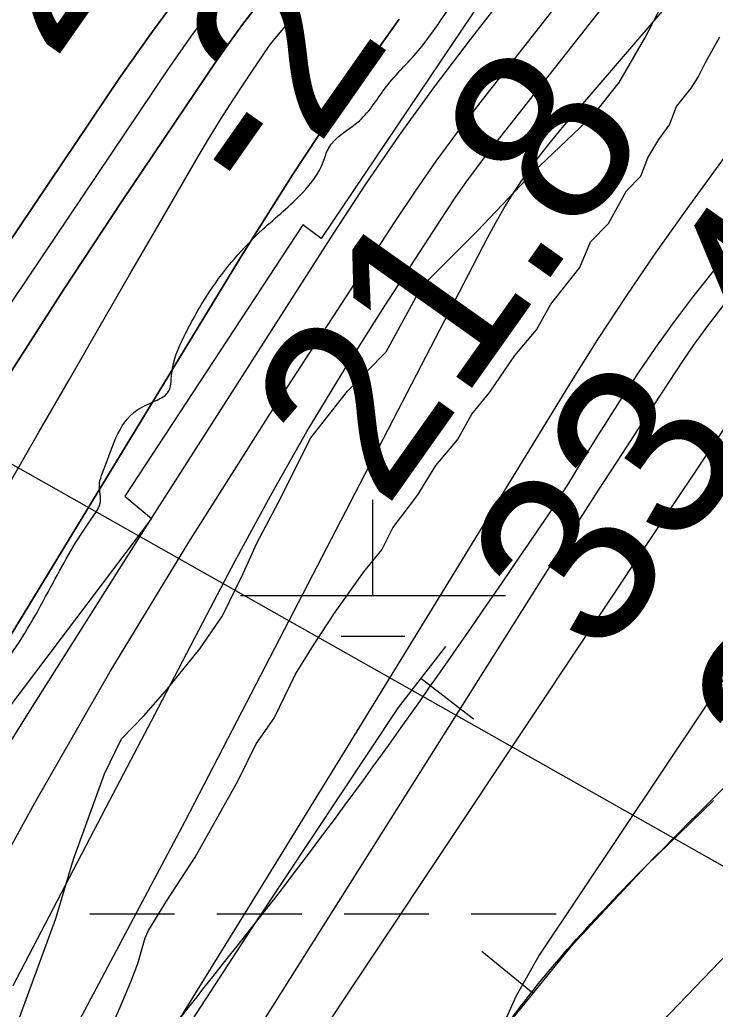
# Model space of a CAD drawing. Extents: x 3297735 to 3335592, y 670436 to 695807.
# Drawn here: x 3315406.7 to 3315669.2, y 683762.8 to 684135.8 of the extents above; entities that cross this region are included whole.
import ezdxf

# ---------------------------------------------------------------- set-up
doc = ezdxf.new("R2010")
doc.units = 0
for name, color, linetype in [('V-BORW-LINE', 7, 'Continuous'), ('V-RIVR-EDGE', 7, 'Continuous'), ('V-RIVR-RANG', 7, 'Continuous'), ('V-ROAD-CNTR', 7, 'Continuous'), ('V-RRAP-RVMT', 7, 'Continuous'), ('V-SITE-VEGE', 7, 'Continuous'), ('V-TOPO-DPTH', 7, 'Continuous'), ('V-TOPO-MAJR', 7, 'Continuous'), ('V-TOPO-MINR', 7, 'Continuous'), ('V-TOPO-WATR', 7, 'Continuous'), ('V-WETL-SWMP', 7, 'Continuous')]:
    doc.layers.add(name, color=color, linetype=linetype)

msp = doc.modelspace()

# ---------------------------------------------------------------- linework, layer by layer
at = {"layer": 'V-BORW-LINE'}
for p, q in [((3315558.12, 683887.57), (3315577.9, 683872.28)), ((3315600.45, 683768.76), (3315581.07, 683784.55))]:
    msp.add_line(p, q, dxfattribs=at)
for points in [[(3315567.35, 683899.51), (3315549.59, 683876.53), (3315495.57, 683795.3), (3315451.33, 683727.33)], [(3315589.75, 683755.63), (3315615.48, 683787.2), (3315643.21, 683816.95), (3315668.52, 683841.47)]]:
    msp.add_lwpolyline(points, dxfattribs=at)
msp.add_spline([(3315609.07, 683953.47), (3315679.88, 684054.05), (3315736.91, 684106.63), (3315764.75, 684126.31), (3315799.77, 684129.4), (3315869.82, 684086.3), (3315858.97, 684045.12), (3315747.94, 683917.59), (3315643.21, 683816.95), (3315589.75, 683755.63), (3315569.62, 683723.83), (3315498.12, 683586.22), (3315478.7, 683558.1), (3315443.32, 683556.56), (3315421.65, 683585.24), (3315409.45, 683618.24), (3315411.77, 683655.98), (3315495.57, 683795.3), (3315609.07, 683953.47)], degree=3, dxfattribs=at)
at = {"layer": 'V-RIVR-EDGE'}
msp.add_spline([(3314332.49, 682283.88), (3314344.9, 682287.34), (3314358.11, 682294.67), (3314374.42, 682306.27), (3314394.23, 682317.08), (3314408.21, 682327.13), (3314425.7, 682339.88), (3314434.25, 682347.62), (3314443.2, 682360.39), (3314457.6, 682381.68), (3314472.41, 682411.9), (3314491.89, 682447.14), (3314503.96, 682468.44), (3314519.93, 682495.54), (3314540.57, 682530.4), (3314569.78, 682579.57), (3314586.92, 682612.5), (3314605.25, 682653.56), (3314623.97, 682696.17), (3314633.36, 682728.33), (3314641.57, 682755.46), (3314653.64, 682774.82), (3314666.86, 682788.36), (3314689.79, 682808.86), (3314699.9, 682821.24), (3314716.62, 682840.2), (3314742.69, 682874.26), (3314774.59, 682914.13), (3314793.27, 682940.45), (3314809.22, 682961.74), (3314829.46, 682991.55), (3314848.16, 683027.19), (3314871.52, 683064.75), (3314895.3, 683112.39), (3314930.72, 683167.75), (3314952.14, 683204.16), (3315057.23, 683357.85), (3315078.23, 683381.84), (3315092.99, 683392.28), (3315101.15, 683395.75), (3315113.56, 683398.05), (3315130.23, 683396.45), (3315136.44, 683396.05), (3315142.65, 683398.75), (3315151.58, 683404.93), (3315172.97, 683426.6), (3315192.78, 683442.06), (3315207.17, 683456.37), (3315216.51, 683472.25), (3315223.52, 683484.25), (3315237.14, 683502.83), (3315242.2, 683511.35), (3315243.01, 683524.54), (3315244.19, 683529.19), (3315255.48, 683547.77), (3315279.6, 683579.13), (3315294, 683598.87), (3315305.28, 683613.19), (3315309.97, 683627.14), (3315311.93, 683637.22), (3315317.77, 683644.96), (3315323.59, 683648.05), (3315323.6, 683652.31), (3315326.33, 683655.8), (3315330.61, 683660.83), (3315336.05, 683665.85), (3315339.95, 683675.54), (3315343.47, 683686.39), (3315346.59, 683695.69), (3315347.02, 683710.43), (3315347.43, 683722.45), (3315345.14, 683737.19), (3315345.17, 683749.99), (3315346.75, 683761.23), (3315349.48, 683764.32), (3315349.87, 683767.43), (3315354.17, 683779.05), (3315358.47, 683794.55), (3315362.36, 683800.36), (3315370.14, 683808.48), (3315374.42, 683815.84), (3315383.4, 683837.92), (3315387.32, 683854.98), (3315386.95, 683864.67), (3315385.03, 683871.27), (3315388.14, 683875.14), (3315392.8, 683876.29), (3315394.75, 683880.94), (3315403.32, 683896.43), (3315419.29, 683923.54), (3315433.69, 683947.55), (3315437.2, 683954.52), (3315436.83, 683961.11), (3315438, 683964.99), (3315450.86, 683988.61), (3315458.62, 683992.47), (3315462.51, 683995.17), (3315464.08, 684002.54), (3315468.77, 684016.49), (3315478.5, 684033.53), (3315498.34, 684056.75), (3315513.5, 684070.67), (3315521.28, 684082.29), (3315523.23, 684087.32), (3315534.89, 684097.76), (3315545.01, 684110.54), (3315557.06, 684124.08), (3315577.68, 684151.17), (3315590.51, 684164.33), (3315598.31, 684180.21), (3315604.16, 684192.6), (3315609.61, 684201.51), (3315623.63, 684224.74), (3315637.65, 684249.92), (3315651.66, 684270.43), (3315661.01, 684285.92), (3315665.69, 684296.38), (3315668.82, 684306.85), (3315671.54, 684310.72), (3315680.49, 684322.72), (3315685.93, 684326.58), (3315687.49, 684332.01), (3315687.51, 684337.44), (3315690.62, 684340.92), (3315706.17, 684356.78), (3315715.11, 684366.84), (3315728.72, 684382.71), (3315735.34, 684392), (3315740.79, 684400.13), (3315746.24, 684410.2), (3315754.02, 684419.87), (3315767.64, 684436.9), (3315797.18, 684465.14), (3315824.41, 684496.87), (3315835.68, 684508.87), (3315845.4, 684518.93), (3315855.91, 684533.25), (3315917.34, 684595.92), (3315957, 684638.09), (3315987.3, 684659.73), (3316015.28, 684684.48), (3316035.1, 684702.27), (3316044.05, 684713.5), (3316063.1, 684733.62), (3316100.42, 684768.43), (3316125.29, 684791.63), (3316138.51, 684803.62), (3316150.97, 684823.37), (3316159.55, 684843.13), (3316165.42, 684865.99), (3316173.99, 684881.48), (3316197.71, 684908.18), (3316229.61, 684945.33), (3316249.82, 684965.06), (3316275.47, 684987.88), (3316301.52, 685015.35), (3316311.24, 685022.31), (3316314.74, 685028.11), (3316324.84, 685037.01), (3316331.06, 685041.26), (3316337.27, 685045.12), (3316343.88, 685050.92), (3316349.72, 685059.83), (3316371.5, 685083.43), (3316388.59, 685096.18), (3316398.7, 685107.41), (3316416.19, 685122.87), (3316443.39, 685146.08), (3316453.89, 685155.74), (3316462.82, 685158.82), (3316468.64, 685163.46), (3316479.54, 685177.01), (3316494.69, 685189.77), (3316513.34, 685202.13), (3316536.65, 685221.08), (3316559.19, 685238.47), (3316587.17, 685262.45), (3316636.9, 685301.49), (3316712.28, 685357.54), (3316745.31, 685384.99), (3316768.23, 685402.39), (3316780.67, 685413.21), (3316806.33, 685440.68), (3316819.16, 685455.39), (3316844.44, 685481.7), (3316866.97, 685499.48), (3316882.51, 685511.08), (3316905.85, 685537.39), (3316931.9, 685564.08), (3316969.21, 685598.5), (3316985.92, 685613.59), (3317001.86, 685628.67), (3317017.8, 685644.53), (3317028.68, 685652.65), (3317037.23, 685661.16), (3317052.77, 685673.53), (3317075.3, 685687.82), (3317092.39, 685696.31), (3317103.26, 685703.27), (3317111.03, 685709.84), (3317130.87, 685733.84), (3317147.6, 685754.74), (3317177.16, 685789.18), (3317206.31, 685816.64), (3317272.79, 685885.12), (3317325.67, 685938.89), (3317356.77, 685972.16), (3317386.71, 686002.34), (3317409.64, 686022.45), (3317459.38, 686063.82), (3317493.18, 686088.94), (3317516.11, 686108.66), (3317520.01, 686116.02), (3317520.41, 686123), (3317527.04, 686135.78), (3317538.34, 686157.08), (3317553.89, 686174.89), (3317576.04, 686194.22), (3317585.76, 686203.89), (3317597.05, 686222.09), (3317609.5, 686237.57), (3317632.05, 686261.95), (3317642.16, 686270.84), (3317659.25, 686280.88), (3317668.58, 686290.17), (3317678.68, 686299.45), (3317692.67, 686308.33), (3317712.1, 686324.19), (3317733.86, 686344.3), (3317749.03, 686362.49), (3317772.75, 686387.25), (3317794.13, 686406.59), (3317815.49, 686421.66), (3317821.72, 686429.79), (3317831.45, 686444.5), (3317837.3, 686456.89), (3317843.89, 686458.43), (3317852.43, 686461.9), (3317865.64, 686468.46), (3317881.56, 686479.28), (3317892.45, 686489.33), (3317902.56, 686501.72), (3317906.85, 686510.63), (3317912.32, 686528.84), (3317916.61, 686539.69), (3317920.89, 686544.72), (3317931.77, 686551.67), (3317955.46, 686567.51), (3317973.73, 686582.98), (3317979.95, 686591.88), (3317987.35, 686602.72), (3318007.57, 686624.78), (3318020.39, 686634.83), (3318018.46, 686637.55), (3318030.91, 686653.42), (3318034.78, 686650.69), (3318039.45, 686656.89), (3318050.33, 686664.62), (3318082.55, 686680.82), (3318124.1, 686700.89), (3318142.75, 686715.97), (3318149.36, 686724.09), (3318148.6, 686727.59), (3318152.1, 686732.62), (3318161.82, 686744.62), (3318168.45, 686756.23), (3318174.67, 686766.3), (3318184.4, 686779.46), (3318196.08, 686795.33), (3318211.63, 686812.75), (3318220.97, 686823.97), (3318223.7, 686833.27), (3318227.6, 686840.63), (3318232.66, 686847.21), (3318235.79, 686857.67), (3318240.07, 686864.64), (3318252.91, 686883.22), (3318274.69, 686907.6), (3318298.01, 686928.49), (3318327.13, 686944.7), (3318349.26, 686951.63), (3318362.06, 686955.09), (3318370.22, 686961.27), (3318383.46, 686983.73), (3318391.25, 686996.51), (3318395.14, 686999.99), (3318401.73, 686999.97), (3318407.55, 687001.12), (3318412.6, 687003.82), (3318416.49, 687008.86), (3318422.71, 687016.98), (3318440.6, 687037.49), (3318448.75, 687040.19), (3318453.03, 687042.89), (3318455.76, 687051.42), (3318462.38, 687060.32), (3318484.92, 687082.76), (3318499.31, 687098.23), (3318510.59, 687111), (3318518.77, 687124.94), (3318525, 687134.62), (3318537.83, 687148.55), (3318566.2, 687172.14), (3318582.53, 687190.71), (3318592.64, 687203.1), (3318612.48, 687228.64), (3318628.44, 687251.87), (3318642.05, 687266.57), (3318646.35, 687279.75), (3318655.68, 687290.58), (3318665.01, 687298.71), (3318672.79, 687309.16), (3318676.7, 687321.17), (3318685.65, 687333.94), (3318691.49, 687344.4), (3318699.27, 687352.91), (3318716.37, 687367.22), (3318716.79, 687379.24), (3318717.6, 687392.04), (3318724.22, 687404.82), (3318732, 687415.66), (3318742.88, 687423.77), (3318760.35, 687430.71), (3318770.05, 687431.07), (3318780.9, 687428.33), (3318786.73, 687436.46), (3318804.23, 687454.26), (3318817.46, 687473.23), (3318829.91, 687487.55), (3318848.96, 687509.6), (3318869.19, 687534.37), (3318894.08, 687564.56), (3318929.49, 687611.78), (3318945.82, 687629.19), (3318962.93, 687646.99), (3318977.7, 687660.53), (3318993.65, 687679.88), (3319024.36, 687709.28), (3319059.37, 687753.01), (3319086.2, 687782.03), (3319108.76, 687809.51), (3319125.86, 687827.3), (3319135.21, 687842.41), (3319146.89, 687859.44), (3319161.67, 687877.63), (3319172.56, 687889.63), (3319185.79, 687908.6), (3319206.81, 687940.73), (3319238.34, 687987.58), (3319258.18, 688014.29), (3319282.31, 688048.74), (3319299.82, 688074.29), (3319310.71, 688085.9), (3319319.65, 688093.25), (3319326.26, 688101.37), (3319337.16, 688116.08), (3319351.92, 688127.68), (3319358.93, 688137.36), (3319372.55, 688156.33), (3319390.83, 688181.1), (3319409.12, 688207.04), (3319418.85, 688220.59), (3319428.57, 688231.03), (3319452.68, 688254.63), (3319466.67, 688269.33), (3319477.96, 688285.59), (3319487.29, 688294.49), (3319498.17, 688304.55), (3319498.19, 688312.3), (3319502.08, 688317.33), (3319523.48, 688343.65), (3319546.04, 688372.29), (3319572.1, 688405.58), (3319583.39, 688420.29), (3319604.77, 688443.12), (3319614.49, 688453.95), (3319630.05, 688470.2), (3319645.61, 688490.33), (3319664.28, 688513.94), (3319677.9, 688534.07), (3319689.59, 688553.04), (3319707.1, 688579.37), (3319721.91, 688607.25)], degree=3, dxfattribs=at)
at = {"layer": 'V-RIVR-RANG'}
msp.add_line((3315814.05, 683736.6), (3314925.8, 684238.01), dxfattribs=at)
at = {"layer": 'V-ROAD-CNTR'}
msp.add_spline([(3318355.38, 686051.3), (3318152.32, 685849.21), (3317971.77, 685680.36), (3317879.74, 685589.85), (3317723.99, 685436.46), (3317466.16, 685164.57), (3316895.44, 684580.91), (3316387.02, 684055.72), (3316009.45, 683669.58), (3315932.19, 683586.32), (3315870.39, 683508.68), (3315498.43, 682865.39)], degree=3, dxfattribs=at)
at = {"layer": 'V-RRAP-RVMT'}
for p, q in [((3315671.44, 684277.38), (3315520.49, 684053.38)), ((3315513.55, 684058.5), (3315446.34, 683956.28)), ((3315520.49, 684053.38), (3315513.55, 684058.5)), ((3315446.34, 683956.28), (3315456.46, 683947.8)), ((3315456.46, 683947.8), (3315377.04, 683842.83))]:
    msp.add_line(p, q, dxfattribs=at)
at = {"layer": 'V-SITE-VEGE'}
msp.add_lwpolyline([(3315437.86, 683748.36), (3315444.6, 683763.52), (3315448.64, 683773.17), (3315451.33, 683780.06), (3315454, 683789.69), (3315455.35, 683792.45), (3315462.12, 683803.5), (3315472.97, 683820.07), (3315489.2, 683849.04), (3315495.96, 683862.83), (3315502.74, 683872.51), (3315510.84, 683889.05), (3315517.62, 683900.1), (3315525.75, 683912.53), (3315536.61, 683927.72), (3315543.41, 683936.02), (3315547.46, 683944.3), (3315556.97, 683956.73), (3315563.74, 683967.78), (3315571.9, 683977.46), (3315577.31, 683987.12), (3315584.11, 683995.42), (3315593.61, 684009.23), (3315601.76, 684018.91), (3315607.18, 684028.57), (3315618.04, 684042.4), (3315622.09, 684052.05), (3315628.9, 684058.97), (3315635.66, 684071.38), (3315641.1, 684076.92), (3315643.79, 684083.81), (3315647.86, 684090.71), (3315651.93, 684096.24), (3315654.62, 684103.13), (3315660.05, 684110.04), (3315662.77, 684114.19), (3315665.47, 684119.7), (3315670.88, 684129.36)], dxfattribs=at)
at = {"layer": 'V-TOPO-DPTH'}
for points in [[(3314731.08, 683031.65), (3314756.8, 683069.7), (3314782.58, 683107.69), (3315004.18, 683433.32), (3315019.67, 683456.41), (3315034.94, 683479.63), (3315049.89, 683503.06), (3315064.63, 683526.62), (3315135.63, 683641.86), (3315186.21, 683722.83), (3315237.45, 683803.38), (3315289.67, 683883.28), (3315342.56, 683962.77), (3315444.29, 684113.64), (3315456.77, 684131.44), (3315469.68, 684148.92), (3315483.21, 684165.91), (3315497.17, 684182.58), (3315674.09, 684386.14), (3315723.94, 684442.99), (3315774.14, 684499.53), (3315824.84, 684555.62), (3315875.87, 684611.41), (3315935.98, 684676.53)], [(3315935.98, 684676.53), (3315875.87, 684611.41), (3315824.84, 684555.62), (3315774.14, 684499.53), (3315723.94, 684442.99), (3315674.09, 684386.14), (3315497.17, 684182.58), (3315483.21, 684165.91), (3315469.68, 684148.92), (3315456.77, 684131.44), (3315444.29, 684113.64), (3315342.56, 683962.77), (3315289.67, 683883.28), (3315237.45, 683803.38), (3315186.21, 683722.83), (3315135.63, 683641.86), (3315064.63, 683526.62), (3315049.89, 683503.06), (3315034.94, 683479.63), (3315019.67, 683456.41), (3315004.18, 683433.32), (3314782.58, 683107.69), (3314756.8, 683069.7), (3314731.08, 683031.65)], [(3315384.92, 683790.64), (3315412.45, 683840.66), (3315440.85, 683890.17), (3315470.53, 683938.93), (3315501.07, 683987.17), (3315548.39, 684059.83), (3315556.06, 684071.26), (3315563.92, 684082.55), (3315572.08, 684093.63), (3315580.44, 684104.57), (3315903.82, 684516.18)], [(3315495.99, 684140.7), (3315490.8, 684134.08), (3315485.82, 684127.29), (3315481, 684120.38), (3315445.4, 684067.57), (3315423.24, 684033.97), (3315401.53, 684000.07)], [(3315401.53, 684000.07), (3315423.24, 684033.97), (3315445.4, 684067.57), (3315481, 684120.38), (3315485.82, 684127.29), (3315490.8, 684134.08), (3315495.99, 684140.7)], [(3315549.87, 684136.04), (3315529.27, 684107.01), (3315509.62, 684077.34), (3315490.6, 684047.22), (3315366.31, 683843.12), (3315324.05, 683773.65), (3315281.83, 683704.16), (3315239.66, 683634.64), (3315197.54, 683565.09), (3315139.22, 683468.72), (3315126.07, 683447.48), (3315112.64, 683426.42), (3315098.79, 683405.64), (3315084.66, 683385.03), (3314951.92, 683195.56), (3314910.18, 683135.47), (3314868.78, 683075.14), (3314827.89, 683014.48)], [(3315549.87, 684136.04), (3315529.27, 684107.01), (3315509.62, 684077.34), (3315490.6, 684047.22), (3315366.31, 683843.12), (3315324.05, 683773.65), (3315281.83, 683704.16), (3315239.66, 683634.64), (3315197.54, 683565.09), (3315139.22, 683468.72), (3315126.07, 683447.48), (3315112.64, 683426.42), (3315098.79, 683405.64), (3315084.66, 683385.03), (3314951.92, 683195.56), (3314910.18, 683135.47), (3314868.78, 683075.14), (3314827.89, 683014.48)]]:
    msp.add_lwpolyline(points, dxfattribs=at)
at = {"layer": 'V-TOPO-MAJR'}
for points in [[(3316163.87, 684536.46), (3315743.57, 683990.3), (3315735.11, 683979.08), (3315726.8, 683967.75), (3315718.72, 683956.25), (3315710.79, 683944.65), (3315602.79, 683783.16), (3315593.97, 683767.64), (3315586.76, 683751.53), (3315581.96, 683734.54), (3315578.76, 683716.97), (3315581.59, 683709.18), (3315585.84, 683704.42), (3315592.22, 683704.22), (3315600.02, 683707.06), (3315757.2, 683870.53), (3315778.75, 683893.28), (3315800.07, 683916.24), (3315821.04, 683939.51), (3315841.78, 683963), (3315944, 684080.51)], [(3314986.98, 682999.01), (3315025.51, 683060.17), (3315064.42, 683121.1), (3315175.6, 683293.55), (3315195.61, 683324.74), (3315215.53, 683355.99), (3315235.3, 683387.33), (3315254.97, 683418.73), (3315423.55, 683689.1), (3315459.04, 683746.17), (3315494.45, 683803.29), (3315529.72, 683860.5), (3315564.9, 683917.76), (3315614.33, 683998.42), (3315624.93, 684015.26), (3315635.79, 684031.92), (3315647.05, 684048.32), (3315658.56, 684064.54), (3315839.02, 684312.38), (3315879.83, 684367.15), (3315921.43, 684421.3)]]:
    msp.add_lwpolyline(points, dxfattribs=at)
at = {"layer": 'V-TOPO-MINR'}
for points in [[(3314664.68, 682899.58), (3315009.21, 683407), (3315029.91, 683437.94), (3315050.34, 683469.07), (3315070.35, 683500.47), (3315090.08, 683532.05), (3315242.53, 683779.79), (3315280.72, 683841), (3315319.43, 683901.89), (3315358.88, 683962.29), (3315398.84, 684022.37), (3315462.64, 684117.01), (3315471.29, 684129.37), (3315480.22, 684141.51), (3315489.58, 684153.33), (3315499.21, 684164.93), (3315590.65, 684271.25), (3315646.48, 684335.62), (3315702.66, 684399.68), (3315759.37, 684463.28), (3315816.44, 684526.56), (3315953.91, 684677.74)], [(3314731.08, 683031.65), (3314756.8, 683069.7), (3314782.58, 683107.69), (3315004.18, 683433.32), (3315019.67, 683456.41), (3315034.94, 683479.63), (3315049.89, 683503.06), (3315064.63, 683526.62), (3315135.63, 683641.86), (3315186.21, 683722.83), (3315237.45, 683803.38), (3315289.67, 683883.28), (3315342.56, 683962.77), (3315444.29, 684113.64), (3315456.77, 684131.44), (3315469.68, 684148.92), (3315483.21, 684165.91), (3315497.17, 684182.58), (3315674.09, 684386.14), (3315723.94, 684442.99), (3315774.14, 684499.53), (3315824.84, 684555.62), (3315875.87, 684611.41), (3315935.98, 684676.53)], [(3314944.57, 682989.9), (3315168.85, 683323.34), (3315183.58, 683345.56), (3315198.13, 683367.89), (3315212.39, 683390.41), (3315226.46, 683413.05), (3315292.51, 683520.84), (3315338.63, 683597.94), (3315383.63, 683675.68), (3315426.95, 683754.35), (3315469.16, 683833.66), (3315583.24, 684053.67), (3315586.24, 684059.2), (3315589.38, 684064.65), (3315592.72, 684069.98), (3315596.19, 684075.23), (3315599.85, 684080.36), (3315603.61, 684085.4), (3315607.53, 684090.32), (3315611.56, 684095.16), (3316061.45, 684618.34)], [(3314831.86, 682991.8), (3315089.6, 683356.88), (3315109.58, 683385.86), (3315129.13, 683415.12), (3315148.04, 683444.8), (3315166.51, 683474.77), (3315272.78, 683651.47), (3315317.82, 683725.68), (3315363.25, 683799.65), (3315409.29, 683873.26), (3315455.71, 683946.61), (3315524.95, 684055.04), (3315537.31, 684073.82), (3315550.02, 684092.35), (3315563.25, 684110.52), (3315576.82, 684128.45), (3315872.17, 684507.4), (3315896.51, 684538.15), (3315921.17, 684568.66)], [(3315384.92, 683790.64), (3315412.45, 683840.66), (3315440.85, 683890.17), (3315470.53, 683938.93), (3315501.07, 683987.17), (3315548.39, 684059.83), (3315556.06, 684071.26), (3315563.92, 684082.55), (3315572.08, 684093.63), (3315580.44, 684104.57), (3315903.82, 684516.18)], [(3315404.26, 683771.78), (3315422.49, 683806.71), (3315440.75, 683841.63), (3315459.04, 683876.54), (3315477.34, 683911.44), (3315488.02, 683931.78), (3315501.34, 683956.3), (3315515.11, 683980.56), (3315529.56, 684004.41), (3315544.46, 684028.01), (3315567.59, 684063.52), (3315571.34, 684069.1), (3315575.18, 684074.62), (3315579.17, 684080.03), (3315583.26, 684085.37), (3315666.56, 684191.16)], [(3315236.68, 683343.36), (3315607.36, 683930.6), (3315616.23, 683944.56), (3315625.16, 683958.49), (3315634.16, 683972.36), (3315643.23, 683986.2), (3315657.23, 684007.45), (3315659.36, 684010.62), (3315661.54, 684013.75), (3315663.78, 684016.83), (3315666.07, 684019.89), (3315771.42, 684157.55)], [(3315779.89, 684152.14), (3315765.63, 684126.09), (3315750.8, 684100.39), (3315735.1, 684075.2), (3315718.83, 684050.36), (3315717.85, 684048.91), (3315700.69, 684023.59), (3315683.57, 683998.23), (3315666.52, 683972.82), (3315649.52, 683947.39), (3315295.35, 683416), (3315286.66, 683402.84), (3315278.03, 683389.63)], [(3315246.21, 683688.43), (3315413.96, 683980.35), (3315425.34, 684000.12), (3315436.73, 684019.87), (3315448.16, 684039.61), (3315459.6, 684059.33), (3315474.06, 684084.22), (3315478.36, 684091.45), (3315482.75, 684098.62), (3315487.28, 684105.7), (3315491.92, 684112.73), (3315499.35, 684123.76), (3315501.4, 684126.62), (3315503.59, 684129.37), (3315516.07, 684144.24)], [(3315401.53, 684000.07), (3315423.24, 684033.97), (3315445.4, 684067.57), (3315481, 684120.38), (3315485.82, 684127.29), (3315490.8, 684134.08), (3315495.99, 684140.7)]]:
    msp.add_lwpolyline(points, dxfattribs=at)
at = {"layer": 'V-TOPO-WATR'}
msp.add_lwpolyline([(3314827.89, 683014.48), (3314868.78, 683075.14), (3314910.18, 683135.47), (3314951.92, 683195.56), (3315084.66, 683385.03), (3315098.79, 683405.64), (3315112.64, 683426.42), (3315126.07, 683447.48), (3315139.22, 683468.72), (3315197.54, 683565.09), (3315239.66, 683634.64), (3315281.83, 683704.16), (3315324.05, 683773.65), (3315366.31, 683843.12), (3315490.6, 684047.22), (3315509.62, 684077.34), (3315529.27, 684107.01), (3315549.87, 684136.04)], dxfattribs=at)
at = {"layer": 'V-WETL-SWMP'}
for p, q in [((3315540.01, 683918.83), (3315540.01, 683954.83)), ((3315490.01, 683918.83), (3315590, 683918.83)), ((3315528, 683903.4), (3315552, 683903.4)), ((3315433.15, 683798.77), (3315465.14, 683798.77)), ((3315481.14, 683798.77), (3315513.14, 683798.77)), ((3315529.14, 683798.77), (3315561.13, 683798.77)), ((3315577.13, 683798.77), (3315609.13, 683798.77))]:
    msp.add_line(p, q, dxfattribs=at)
msp.add_lwpolyline([(3315397.47, 683733.71), (3315407.43, 683761.73), (3315420.35, 683796.96), (3315426.96, 683819.3), (3315438.77, 683851.49), (3315445.08, 683864.76), (3315453.7, 683873.52), (3315462.3, 683883.41), (3315474.63, 683898.62), (3315483.21, 683911.15), (3315491.01, 683927.08), (3315496.2, 683938.45), (3315504.37, 683954), (3315516.63, 683978.27), (3315530.46, 683995.76), (3315545.06, 684010.6), (3315558.44, 684035.26), (3315579.42, 684056.21), (3315600.38, 684078.29), (3315623.23, 684100), (3315632.94, 684112.17), (3315642.62, 684128.86), (3315656, 684154.65)], dxfattribs=at)

# ---------------------------------------------------------------- texts
at = {"layer": 'V-RIVR-RANG'}
for s, rotation, p in [('-25', 54.9654, (3315402.19, 684094.99)), ('-2', 54.9654, (3315501.8, 684062.87)), ('21.8', 54.6783, (3315544.64, 683950.82)), ('33.4', 54.6783, (3315626.38, 683893.21)), ('23.1', 54.6783, (3315709.49, 683837.54))]:
    msp.add_text(s, height=67, rotation=rotation, dxfattribs=at).set_placement(p)

doc.saveas('drawing.dxf')
